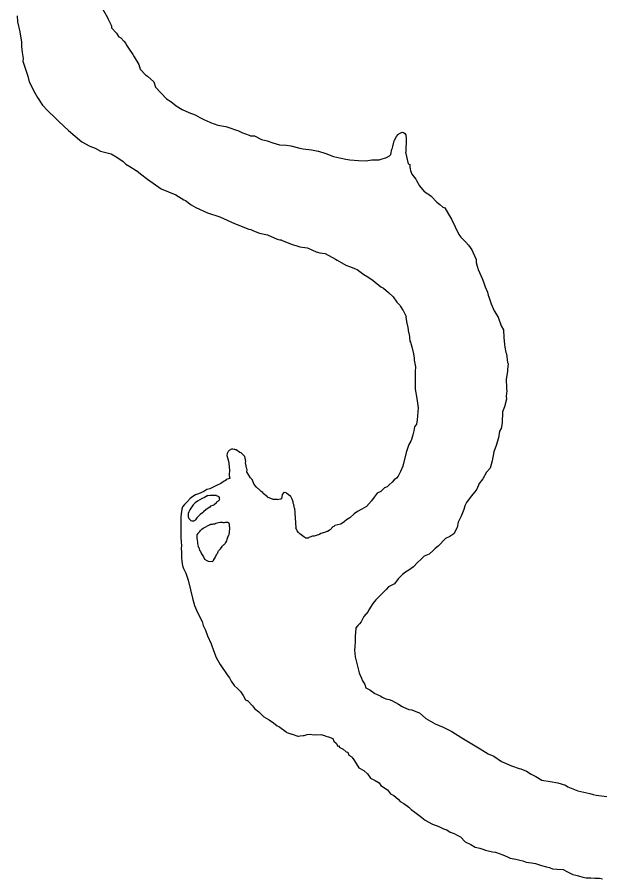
# Model space of a CAD drawing. Extents: x -939622 to -934222, y 1383701 to 1385301.
# Drawn here: x -936041.12 to -936037.08, y 1384133.43 to 1384139.39 of the extents above; entities that cross this region are included whole.
import ezdxf

# ---------------------------------------------------------------- set-up
doc = ezdxf.new("R2010")
doc.units = 0
doc.layers.add('Level 9', color=7, linetype='Continuous')

msp = doc.modelspace()

# ---------------------------------------------------------------- linework, layer by layer
at = {"layer": 'Level 9'}
for points in [[(-936040.5295, 1384139.4509), (-936040.4939, 1384139.3923), (-936040.4903, 1384139.3804), (-936040.4672, 1384139.3332), (-936040.4667, 1384139.3212), (-936040.432, 1384139.2836), (-936040.4189, 1384139.26), (-936040.4158, 1384139.2572), (-936040.4035, 1384139.2517), (-936040.3814, 1384139.2286), (-936040.3686, 1384139.2111), (-936040.3621, 1384139.1993), (-936040.3492, 1384139.1788), (-936040.3202, 1384139.1349), (-936040.3105, 1384139.1203), (-936040.2781, 1384139.0675), (-936040.2676, 1384139.0348), (-936040.2328, 1384138.9942), (-936040.2174, 1384138.9858), (-936040.1735, 1384138.9456), (-936040.1629, 1384138.9099), (-936040.0872, 1384138.829), (-936040.0563, 1384138.8092), (-936040.019, 1384138.7808), (-936039.9788, 1384138.7555), (-936039.9327, 1384138.7334), (-936039.8869, 1384138.7174), (-936039.8561, 1384138.7007), (-936039.8285, 1384138.6868), (-936039.7855, 1384138.6676), (-936039.7824, 1384138.6648), (-936039.7305, 1384138.646), (-936039.676, 1384138.6364), (-936039.6547, 1384138.6313), (-936039.6028, 1384138.6125), (-936039.5936, 1384138.6099), (-936039.566, 1384138.5961), (-936039.514, 1384138.5773), (-936039.5048, 1384138.5717), (-936039.4778, 1384138.5729), (-936039.4286, 1384138.5479), (-936039.3982, 1384138.5402), (-936039.3891, 1384138.5376), (-936039.3494, 1384138.5243), (-936039.3038, 1384138.5113), (-936039.2555, 1384138.5074), (-936039.2252, 1384138.5027), (-936039.1644, 1384138.4874), (-936039.1402, 1384138.4824), (-936039.0828, 1384138.4759), (-936039.0373, 1384138.4659), (-936039.0343, 1384138.466), (-936038.9825, 1384138.4503), (-936038.9304, 1384138.4285), (-936038.888, 1384138.4213), (-936038.8455, 1384138.4111), (-936038.8182, 1384138.4063), (-936038.758, 1384138.403), (-936038.7067, 1384138.3992), (-936038.665, 1384138.4071), (-936038.662, 1384138.4072), (-936038.6139, 1384138.4064)], [(-936041.1195, 1384139.4037), (-936041.1176, 1384139.3616), (-936041.1026, 1384139.293), (-936041.0904, 1384139.2212), (-936041.089, 1384139.1912), (-936041.0842, 1384139.1492), (-936041.0793, 1384139.1072), (-936041.0815, 1384139.0891), (-936041.0574, 1384139.0209), (-936041.0468, 1384138.9852), (-936041.0361, 1384138.9465), (-936040.9966, 1384138.8699), (-936040.9802, 1384138.8375), (-936040.9448, 1384138.7849), (-936040.9101, 1384138.7473), (-936040.8537, 1384138.6956), (-936040.8316, 1384138.6724), (-936040.7657, 1384138.6091), (-936040.6721, 1384138.5319), (-936040.6166, 1384138.5012), (-936040.58, 1384138.4878), (-936040.5429, 1384138.4654), (-936040.47, 1384138.4475), (-936040.4299, 1384138.4252), (-936040.3865, 1384138.394), (-936040.3677, 1384138.3767), (-936040.3399, 1384138.3599), (-936040.2966, 1384138.3317), (-936040.2936, 1384138.3318), (-936040.2655, 1384138.309), (-936040.2188, 1384138.2719), (-936040.1227, 1384138.2069), (-936040.0216, 1384138.1632), (-936039.966, 1384138.1295), (-936039.9538, 1384138.124), (-936039.9164, 1384138.0955), (-936039.884, 1384138.0769)], [(-936038.6139, 1384138.4064), (-936038.608, 1384138.4096), (-936038.5636, 1384138.4237), (-936038.543, 1384138.4336), (-936038.5344, 1384138.443), (-936038.527, 1384138.4795), (-936038.524, 1384138.4796), (-936038.5188, 1384138.4979), (-936038.5115, 1384138.5374), (-936038.5088, 1384138.5436), (-936038.4948, 1384138.5683), (-936038.4834, 1384138.5808), (-936038.4776, 1384138.5871), (-936038.454, 1384138.5972), (-936038.4449, 1384138.5946), (-936038.4388, 1384138.5919), (-936038.4292, 1384138.5802), (-936038.428, 1384138.5532), (-936038.4299, 1384138.4597), (-936038.4329, 1384138.4596), (-936038.4143, 1384138.3791), (-936038.402, 1384138.3736), (-936038.4011, 1384138.3525), (-936038.4008, 1384138.3465), (-936038.3972, 1384138.3316), (-936038.3871, 1384138.308), (-936038.3615, 1384138.273), (-936038.3551, 1384138.2642), (-936038.3354, 1384138.2259), (-936038.3037, 1384138.1882), (-936038.3007, 1384138.1883), (-936038.282, 1384138.1741), (-936038.2727, 1384138.1685), (-936038.2541, 1384138.1542), (-936038.2162, 1384138.1138), (-936038.1944, 1384138.0967), (-936038.1726, 1384138.0795), (-936038.1604, 1384138.0741), (-936038.1344, 1384138.03), (-936038.1148, 1384137.9948), (-936038.0884, 1384137.9417), (-936038.062, 1384137.8887), (-936038.0492, 1384137.8712), (-936038.0146, 1384137.8365), (-936037.9956, 1384137.8163), (-936037.9732, 1384137.7842), (-936037.9431, 1384137.7162), (-936037.9422, 1384137.6952), (-936037.9351, 1384137.6714), (-936037.9281, 1384137.6476), (-936037.9013, 1384137.5855), (-936037.8909, 1384137.5559), (-936037.8806, 1384137.5262), (-936037.864, 1384137.4908), (-936037.8601, 1384137.4699), (-936037.8499, 1384137.4432), (-936037.8394, 1384137.4106), (-936037.8191, 1384137.3603), (-936037.7902, 1384137.3164), (-936037.7695, 1384137.257), (-936037.7533, 1384137.2306), (-936037.7509, 1384137.1765), (-936037.7458, 1384137.1286), (-936037.745, 1384137.1105), (-936037.7372, 1384137.0717), (-936037.7338, 1384137.0628), (-936037.7252, 1384137.003), (-936037.7218, 1384136.9941), (-936037.726, 1384136.9547), (-936037.7258, 1384136.9487), (-936037.7255, 1384136.9427), (-936037.735, 1384136.8851), (-936037.7326, 1384136.831), (-936037.732, 1384136.8189), (-936037.7315, 1384136.8069), (-936037.7359, 1384136.7706), (-936037.732, 1384136.7497), (-936037.7477, 1384136.6977), (-936037.7611, 1384136.661), (-936037.7638, 1384136.5856), (-936037.771, 1384136.5461), (-936037.7822, 1384136.5275), (-936037.7892, 1384136.482), (-936037.8049, 1384136.4301), (-936037.8209, 1384136.3842), (-936037.8333, 1384136.3235), (-936037.846, 1384136.2717), (-936037.8718, 1384136.2434), (-936037.8968, 1384136.1971), (-936037.9225, 1384136.1659), (-936037.9387, 1384136.126), (-936037.9529, 1384136.1073), (-936037.9787, 1384136.079), (-936038.0098, 1384136.0355), (-936038.0208, 1384136.0109), (-936038.0287, 1384135.9865), (-936038.0477, 1384135.9404), (-936038.0668, 1384135.8974), (-936038.0742, 1384135.8609), (-936038.0964, 1384135.8178), (-936038.1255, 1384135.7984)], [(-936039.884, 1384138.0769), (-936039.8022, 1384138.0397), (-936039.717, 1384138.0113), (-936039.6152, 1384137.9663), (-936039.5162, 1384137.9257)], [(-936039.5162, 1384137.9257), (-936039.5031, 1384137.9241), (-936039.4847, 1384137.9159), (-936039.4419, 1384137.8997), (-936039.3873, 1384137.8871), (-936039.3198, 1384137.857), (-936039.3015, 1384137.8517), (-936039.2925, 1384137.8521), (-936039.2894, 1384137.8493), (-936039.216, 1384137.8194), (-936039.1917, 1384137.8144), (-936039.1642, 1384137.8036), (-936039.1128, 1384137.7969), (-936039.1066, 1384137.7941), (-936039.0515, 1384137.7695), (-936039.0241, 1384137.7616), (-936039.0059, 1384137.7594), (-936038.9878, 1384137.7572), (-936038.9169, 1384137.7182), (-936038.9047, 1384137.7127), (-936038.846, 1384137.6762), (-936038.8186, 1384137.6683), (-936038.7788, 1384137.652), (-936038.7665, 1384137.6466), (-936038.7199, 1384137.6125), (-936038.6921, 1384137.5956), (-936038.6549, 1384137.5702), (-936038.6019, 1384137.5273), (-936038.5835, 1384137.5191), (-936038.5491, 1384137.4875), (-936038.5178, 1384137.4588), (-936038.492, 1384137.4208), (-936038.47, 1384137.3977), (-936038.4667, 1384137.3918), (-936038.4505, 1384137.3654), (-936038.4474, 1384137.3625), (-936038.4275, 1384137.3212), (-936038.4302, 1384137.3151), (-936038.4225, 1384137.2763), (-936038.4152, 1384137.2465), (-936038.4106, 1384137.2105), (-936038.4072, 1384137.2016)], [(-936038.4072, 1384137.2016), (-936038.4019, 1384137.1507), (-936038.3986, 1384137.1448), (-936038.3882, 1384137.1121), (-936038.377, 1384137.0644), (-936038.3727, 1384137.0345), (-936038.372, 1384137.0195), (-936038.364, 1384136.9746), (-936038.3656, 1384136.9414), (-936038.3656, 1384136.8752), (-936038.3652, 1384136.8661), (-936038.3661, 1384136.8179), (-936038.3543, 1384136.7552), (-936038.3454, 1384136.6893), (-936038.3508, 1384136.6077), (-936038.3554, 1384136.5774), (-936038.3696, 1384136.5587), (-936038.3744, 1384136.5314), (-936038.3822, 1384136.5039), (-936038.3898, 1384136.4705), (-936038.3952, 1384136.4582), (-936038.4093, 1384136.4365), (-936038.4279, 1384136.3814), (-936038.4508, 1384136.287), (-936038.4672, 1384136.2501), (-936038.4837, 1384136.2163), (-936038.4952, 1384136.2037), (-936038.5096, 1384136.191), (-936038.5239, 1384136.1753), (-936038.5441, 1384136.1564), (-936038.5586, 1384136.1437), (-936038.5763, 1384136.1369), (-936038.6023, 1384136.1116), (-936038.6287, 1384136.0984), (-936038.6485, 1384136.0704), (-936038.6685, 1384136.0454), (-936038.7028, 1384136.0078), (-936038.735, 1384135.9883), (-936038.7644, 1384135.9719), (-936038.7877, 1384135.9558), (-936038.8165, 1384135.9274), (-936038.84, 1384135.9143), (-936038.8574, 1384135.9015), (-936038.8807, 1384135.8854), (-936038.9223, 1384135.8745), (-936038.9281, 1384135.8682), (-936038.9339, 1384135.865), (-936038.9541, 1384135.846), (-936038.9716, 1384135.8332), (-936038.9776, 1384135.8329), (-936038.9923, 1384135.8262), (-936039.0191, 1384135.819), (-936039.0278, 1384135.8126), (-936039.0515, 1384135.8055), (-936039.0634, 1384135.802), (-936039.0754, 1384135.8015), (-936039.0931, 1384135.7946), (-936039.102, 1384135.7912), (-936039.1048, 1384135.7881), (-936039.1198, 1384135.7874), (-936039.1228, 1384135.7873), (-936039.1352, 1384135.7958), (-936039.1633, 1384135.8186), (-936039.1727, 1384135.8273), (-936039.1822, 1384135.8389), (-936039.1916, 1384135.8597)], [(-936039.463, 1384136.1397), (-936039.479, 1384136.1601), (-936039.4924, 1384136.1926), (-936039.505, 1384136.2041), (-936039.5277, 1384136.2422), (-936039.5308, 1384136.2451), (-936039.5286, 1384136.2633), (-936039.532, 1384136.2722), (-936039.5357, 1384136.2871), (-936039.5396, 1384136.308), (-936039.537, 1384136.3171), (-936039.5411, 1384136.3411), (-936039.5446, 1384136.3529), (-936039.5573, 1384136.3674), (-936039.5698, 1384136.3789), (-936039.579, 1384136.3815), (-936039.6038, 1384136.3985), (-936039.6098, 1384136.3983), (-936039.6129, 1384136.4011), (-936039.6189, 1384136.4009), (-936039.628, 1384136.4035), (-936039.637, 1384136.4031), (-936039.6516, 1384136.3934), (-936039.6603, 1384136.387), (-936039.6658, 1384136.3747), (-936039.6681, 1384136.3595), (-936039.6611, 1384136.3357), (-936039.6574, 1384136.3208), (-936039.6528, 1384136.2849), (-936039.6513, 1384136.2513)], [(-936039.6513, 1384136.2513), (-936039.6537, 1384136.2335), (-936039.6525, 1384136.2193), (-936039.6486, 1384136.2023)], [(-936039.6486, 1384136.2023), (-936039.6491, 1384136.2007), (-936039.6579, 1384136.1973), (-936039.6728, 1384136.1936), (-936039.6785, 1384136.1874), (-936039.6873, 1384136.1809), (-936039.7106, 1384136.1649), (-936039.7401, 1384136.1515), (-936039.7871, 1384136.1283), (-936039.808, 1384136.1244), (-936039.8284, 1384136.1114), (-936039.8638, 1384136.0948), (-936039.8845, 1384136.0879), (-936039.905, 1384136.0749), (-936039.9224, 1384136.0621), (-936039.9425, 1384136.0401)], [(-936039.2012, 1384135.9949), (-936039.2016, 1384136.0037), (-936039.2054, 1384136.0216), (-936039.2088, 1384136.0305), (-936039.2092, 1384136.0395), (-936039.216, 1384136.0573), (-936039.229, 1384136.0808), (-936039.232, 1384136.0807), (-936039.2538, 1384136.0978), (-936039.2569, 1384136.1006), (-936039.2721, 1384136.103), (-936039.2751, 1384136.1028), (-936039.2865, 1384136.0903), (-936039.2912, 1384136.06), (-936039.2971, 1384136.0567), (-936039.3179, 1384136.0528), (-936039.3181, 1384136.0558), (-936039.3241, 1384136.0555), (-936039.3301, 1384136.0552), (-936039.3451, 1384136.0546), (-936039.3481, 1384136.0544), (-936039.3879, 1384136.0707), (-936039.388, 1384136.0737), (-936039.4161, 1384136.0966), (-936039.4193, 1384136.1025), (-936039.4317, 1384136.111), (-936039.4411, 1384136.1196), (-936039.463, 1384136.1397)], [(-936039.7991, 1384136.0818), (-936039.8122, 1384136.0755), (-936039.8241, 1384136.0684), (-936039.8406, 1384136.0613), (-936039.856, 1384136.0519), (-936039.8708, 1384136.043), (-936039.8868, 1384136.0318), (-936039.9028, 1384136.0176), (-936039.9104, 1384136.0051), (-936039.9187, 1384135.9951), (-936039.9258, 1384135.9838), (-936039.9323, 1384135.9708), (-936039.9372, 1384135.9579)], [(-936039.7991, 1384136.0818), (-936039.7852, 1384136.0844), (-936039.7792, 1384136.0847), (-936039.7612, 1384136.0858), (-936039.7582, 1384136.086), (-936039.7403, 1384136.084)], [(-936039.7206, 1384136.0601), (-936039.7226, 1384136.0498), (-936039.7297, 1384136.0427), (-936039.7368, 1384136.038), (-936039.7435, 1384136.0288)], [(-936039.7403, 1384136.084), (-936039.7368, 1384136.0811), (-936039.7297, 1384136.0776), (-936039.7222, 1384136.07)], [(-936039.7222, 1384136.07), (-936039.7212, 1384136.07), (-936039.7209, 1384136.064), (-936039.7207, 1384136.061), (-936039.7206, 1384136.0601)], [(-936039.9425, 1384136.0401), (-936039.9498, 1384136.032), (-936039.9622, 1384136.0196), (-936039.9758, 1384136.0042), (-936039.98, 1384135.9871), (-936039.9823, 1384135.9723), (-936039.9859, 1384135.9557), (-936039.9864, 1384135.9321)], [(-936039.7864, 1384136.0029), (-936039.8125, 1384135.9863), (-936039.8296, 1384135.9702), (-936039.8383, 1384135.9637), (-936039.8526, 1384135.9508), (-936039.8753, 1384135.9284)], [(-936039.7435, 1384136.0288), (-936039.7566, 1384136.0187), (-936039.7655, 1384136.0134), (-936039.7809, 1384136.0081), (-936039.7864, 1384136.0029)], [(-936039.7405, 1384136.0323), (-936039.7435, 1384136.0288)], [(-936039.2012, 1384135.9949), (-936039.1916, 1384135.8597)], [(-936039.9864, 1384135.9321), (-936039.9871, 1384135.9149), (-936039.9876, 1384135.8978), (-936039.9871, 1384135.8664), (-936039.9871, 1384135.8374), (-936039.9871, 1384135.796), (-936039.9847, 1384135.7581)], [(-936039.9372, 1384135.9579), (-936039.9365, 1384135.9466), (-936039.9359, 1384135.9347), (-936039.9317, 1384135.9229), (-936039.9257, 1384135.9164)], [(-936039.9257, 1384135.9164), (-936039.9196, 1384135.9114), (-936039.9183, 1384135.9107)], [(-936039.9183, 1384135.9107), (-936039.911, 1384135.9063), (-936039.9022, 1384135.9063), (-936039.8951, 1384135.9063), (-936039.8915, 1384135.9087), (-936039.8879, 1384135.9116)], [(-936039.8753, 1384135.9284), (-936039.8809, 1384135.9205), (-936039.8862, 1384135.914), (-936039.8879, 1384135.9116)], [(-936039.7824, 1384135.8825), (-936039.7999, 1384135.8724), (-936039.8087, 1384135.8689)], [(-936039.7824, 1384135.8825), (-936039.7761, 1384135.8833), (-936039.769, 1384135.885), (-936039.7608, 1384135.8874), (-936039.7519, 1384135.8873)], [(-936039.7519, 1384135.8873), (-936039.746, 1384135.8909), (-936039.7353, 1384135.8939), (-936039.7265, 1384135.8963), (-936039.714, 1384135.8986), (-936039.7016, 1384135.8975), (-936039.6945, 1384135.897)], [(-936039.6945, 1384135.897), (-936039.6856, 1384135.8969), (-936039.6773, 1384135.8992), (-936039.6702, 1384135.8986), (-936039.6626, 1384135.898), (-936039.6584, 1384135.8951), (-936039.6538, 1384135.893)], [(-936039.6646, 1384135.7912), (-936039.663, 1384135.7929), (-936039.6549, 1384135.8085), (-936039.652, 1384135.8117), (-936039.6501, 1384135.8299), (-936039.6487, 1384135.8571), (-936039.6488, 1384135.8601), (-936039.649, 1384135.8631), (-936039.6492, 1384135.8661), (-936039.6494, 1384135.8691), (-936039.6495, 1384135.8721), (-936039.6501, 1384135.8811), (-936039.6538, 1384135.893)], [(-936039.869, 1384135.8202), (-936039.8775, 1384135.8106), (-936039.877, 1384135.8016), (-936039.8764, 1384135.7926), (-936039.8763, 1384135.7896), (-936039.8752, 1384135.7716), (-936039.8717, 1384135.7627), (-936039.8713, 1384135.7567), (-936039.871, 1384135.7507), (-936039.8705, 1384135.7417), (-936039.8703, 1384135.7387), (-936039.8668, 1384135.7298), (-936039.8666, 1384135.7268), (-936039.8634, 1384135.724), (-936039.8569, 1384135.7055)], [(-936039.869, 1384135.8202), (-936039.8613, 1384135.8294), (-936039.856, 1384135.8347), (-936039.8507, 1384135.8413), (-936039.8412, 1384135.8495), (-936039.8323, 1384135.856), (-936039.827, 1384135.859), (-936039.8187, 1384135.8637), (-936039.8087, 1384135.8689)], [(-936039.9847, 1384135.7581), (-936039.9835, 1384135.7386), (-936039.9841, 1384135.7132), (-936039.9829, 1384135.6936), (-936039.9835, 1384135.6688), (-936039.9835, 1384135.6493), (-936039.9811, 1384135.6298), (-936039.9782, 1384135.6102), (-936039.9729, 1384135.5895), (-936039.9677, 1384135.5777)], [(-936039.6646, 1384135.7912), (-936039.6649, 1384135.7898), (-936039.6697, 1384135.7785), (-936039.672, 1384135.7691), (-936039.6779, 1384135.7578), (-936039.6809, 1384135.7513), (-936039.6921, 1384135.7383), (-936039.6983, 1384135.7342)], [(-936038.1255, 1384135.7984), (-936038.155, 1384135.7851), (-936038.2067, 1384135.7316), (-936038.2271, 1384135.7156), (-936038.2415, 1384135.7029), (-936038.2675, 1384135.6777), (-936038.3029, 1384135.664), (-936038.323, 1384135.6421), (-936038.349, 1384135.6198), (-936038.3777, 1384135.5884), (-936038.4098, 1384135.5659), (-936038.4332, 1384135.5528), (-936038.4536, 1384135.5369), (-936038.4822, 1384135.5055), (-936038.5077, 1384135.4712), (-936038.5489, 1384135.4513), (-936038.5661, 1384135.4325), (-936038.5921, 1384135.4072), (-936038.6381, 1384135.36), (-936038.658, 1384135.335), (-936038.6861, 1384135.2916), (-936038.6916, 1384135.2793), (-936038.7201, 1384135.2449), (-936038.7395, 1384135.2079), (-936038.751, 1384135.1953), (-936038.7624, 1384135.1828), (-936038.7768, 1384135.1671), (-936038.7766, 1384135.1641), (-936038.7801, 1384135.1067), (-936038.7815, 1384135.0705), (-936038.783, 1384135.0373), (-936038.785, 1384135.0131), (-936038.7839, 1384134.9891), (-936038.7798, 1384134.9651), (-936038.776, 1384134.9472), (-936038.7543, 1384134.8639), (-936038.7539, 1384134.8548), (-936038.7474, 1384134.8431), (-936038.7373, 1384134.8194), (-936038.7304, 1384134.7987), (-936038.7208, 1384134.787), (-936038.7143, 1384134.7753), (-936038.7072, 1384134.7515), (-936038.6796, 1384134.7377), (-936038.6454, 1384134.7121), (-936038.6331, 1384134.7066), (-936038.6025, 1384134.6929), (-936038.5932, 1384134.6873), (-936038.5687, 1384134.6763), (-936038.5444, 1384134.6714), (-936038.526, 1384134.6631), (-936038.4798, 1384134.6381), (-936038.455, 1384134.6211), (-936038.4459, 1384134.6185), (-936038.4091, 1384134.6021), (-936038.388, 1384134.6), (-936038.3482, 1384134.5837), (-936038.3353, 1384134.5786)], [(-936039.8569, 1384135.7055), (-936039.8507, 1384135.6945), (-936039.8448, 1384135.6797), (-936039.8389, 1384135.6715), (-936039.8306, 1384135.6584), (-936039.8223, 1384135.6431), (-936039.8073, 1384135.6324)], [(-936039.7311, 1384135.6918), (-936039.7365, 1384135.6792), (-936039.7418, 1384135.6715), (-936039.7483, 1384135.6596), (-936039.7537, 1384135.6484), (-936039.7576, 1384135.6421)], [(-936039.7311, 1384135.6918), (-936039.7295, 1384135.6956), (-936039.7266, 1384135.6988), (-936039.7154, 1384135.7115), (-936039.7125, 1384135.7147), (-936039.7014, 1384135.7304), (-936039.6986, 1384135.7336), (-936039.6983, 1384135.7342)], [(-936039.8073, 1384135.6324), (-936039.7977, 1384135.6283), (-936039.7676, 1384135.627), (-936039.7619, 1384135.6334), (-936039.7593, 1384135.6396), (-936039.7576, 1384135.6421)], [(-936039.9677, 1384135.5777), (-936039.9527, 1384135.5457), (-936039.9374, 1384135.4961), (-936039.9208, 1384135.4298), (-936039.9066, 1384135.373), (-936039.8924, 1384135.3209), (-936039.8711, 1384135.2724), (-936039.8401, 1384135.2099)], [(-936039.8401, 1384135.2099), (-936039.8315, 1384135.1819), (-936039.8173, 1384135.1511), (-936039.8019, 1384135.1109), (-936039.7782, 1384135.0565), (-936039.7605, 1384135.0092), (-936039.7427, 1384134.9618), (-936039.7155, 1384134.9121), (-936039.6668, 1384134.8413)], [(-936039.6668, 1384134.8413), (-936039.651, 1384134.8211), (-936039.6379, 1384134.7975), (-936039.6186, 1384134.7683), (-936039.5935, 1384134.7453), (-936039.5746, 1384134.7251), (-936039.5554, 1384134.6988), (-936039.5391, 1384134.6694), (-936039.5298, 1384134.6638), (-936039.5268, 1384134.6639), (-936039.4921, 1384134.6263), (-936039.4763, 1384134.6089), (-936039.4482, 1384134.5861), (-936039.4199, 1384134.5572), (-936039.4136, 1384134.5515), (-936039.3797, 1384134.5319), (-936039.3766, 1384134.529), (-936039.3457, 1384134.5093), (-936039.3207, 1384134.4893), (-936039.3085, 1384134.4838), (-936039.3022, 1384134.4781), (-936039.2587, 1384134.4469), (-936039.2525, 1384134.4411), (-936039.2189, 1384134.4306), (-936039.2159, 1384134.4307), (-936039.1763, 1384134.4174), (-936039.1733, 1384134.4175), (-936039.1613, 1384134.4181), (-936039.1404, 1384134.422), (-936039.1344, 1384134.4223), (-936039.1137, 1384134.4292), (-936039.0927, 1384134.4302), (-936039.0714, 1384134.4251), (-936039.0626, 1384134.4285), (-936039.0474, 1384134.4261), (-936039.0174, 1384134.4275), (-936038.9932, 1384134.4225), (-936038.9839, 1384134.4169), (-936038.9657, 1384134.4117), (-936038.9351, 1384134.401), (-936038.9283, 1384134.3832), (-936038.9127, 1384134.3689), (-936038.8997, 1384134.3484), (-936038.8907, 1384134.3488), (-936038.8903, 1384134.3397), (-936038.8627, 1384134.3259), (-936038.8439, 1384134.3087), (-936038.8317, 1384134.3062), (-936038.8248, 1384134.2854), (-936038.8033, 1384134.2743), (-936038.7999, 1384134.2654), (-936038.7969, 1384134.2656)], [(-936038.3353, 1384134.5786), (-936038.2912, 1384134.5386), (-936038.2273, 1384134.5031), (-936038.1705, 1384134.4794), (-936038.1114, 1384134.4487), (-936038.0428, 1384134.4061), (-936037.9383, 1384134.3427)], [(-936037.9383, 1384134.3427), (-936037.9161, 1384134.3287), (-936037.8605, 1384134.2951), (-936037.8207, 1384134.2788), (-936037.768, 1384134.2419), (-936037.6976, 1384134.2119), (-936037.6456, 1384134.1931), (-936037.6335, 1384134.1907), (-936037.5937, 1384134.1744), (-936037.5628, 1384134.1547), (-936037.529, 1384134.1381), (-936037.4888, 1384134.1128), (-936037.4313, 1384134.1033), (-936037.3767, 1384134.0936), (-936037.325, 1384134.0779), (-936037.3094, 1384134.0665), (-936037.2391, 1384134.0395), (-936037.157, 1384134.019), (-936037.1328, 1384134.0141), (-936037.1115, 1384134.009), (-936037.039, 1384134.0002)], [(-936038.7969, 1384134.2656), (-936038.7548, 1384134.1982), (-936038.7209, 1384134.1786), (-936038.6958, 1384134.1556), (-936038.6735, 1384134.1265), (-936038.6427, 1384134.1097), (-936038.6149, 1384134.0929), (-936038.6021, 1384134.0754), (-936038.5557, 1384134.0443), (-936038.5365, 1384134.0181), (-936038.5119, 1384134.0071), (-936038.4837, 1384133.9813), (-936038.4679, 1384133.9639), (-936038.4433, 1384133.9499), (-936038.4091, 1384133.9243), (-936038.3934, 1384133.91), (-936038.3685, 1384133.89), (-936038.3406, 1384133.8701), (-936038.3188, 1384133.853), (-936038.297, 1384133.8359), (-936038.2754, 1384133.8248), (-936038.2446, 1384133.8081), (-936038.2019, 1384133.7919), (-936038.1681, 1384133.7754), (-936038.1467, 1384133.7673), (-936038.122, 1384133.7533), (-936038.0945, 1384133.7425), (-936038.0791, 1384133.7341), (-936038.0514, 1384133.7203), (-936038.0198, 1384133.6856), (-936037.9799, 1384133.6663), (-936037.9491, 1384133.6495), (-936037.9187, 1384133.6419), (-936037.8973, 1384133.6338), (-936037.879, 1384133.6286), (-936037.8304, 1384133.6157), (-936037.8093, 1384133.6136), (-936037.7573, 1384133.5948), (-936037.7267, 1384133.5811), (-936037.7083, 1384133.5729), (-936037.6689, 1384133.5656), (-936037.6415, 1384133.5578), (-936037.6202, 1384133.5527), (-936037.5958, 1384133.5447), (-936037.5596, 1384133.5403), (-936037.5323, 1384133.5355), (-936037.5109, 1384133.5274), (-936037.4897, 1384133.5223), (-936037.4561, 1384133.5118), (-936037.4349, 1384133.5067), (-936037.4135, 1384133.4986), (-936037.3833, 1384133.4969), (-936037.3411, 1384133.4928), (-936037.3164, 1384133.4788), (-936037.2735, 1384133.4596), (-936037.2522, 1384133.4546), (-936037.234, 1384133.4493), (-936037.2036, 1384133.4417), (-936037.1823, 1384133.4366), (-936037.1492, 1384133.435), (-936037.1221, 1384133.4332), (-936037.0891, 1384133.4347), (-936037.0678, 1384133.4296)]]:
    msp.add_lwpolyline(points, dxfattribs=at)

doc.saveas('drawing.dxf')
